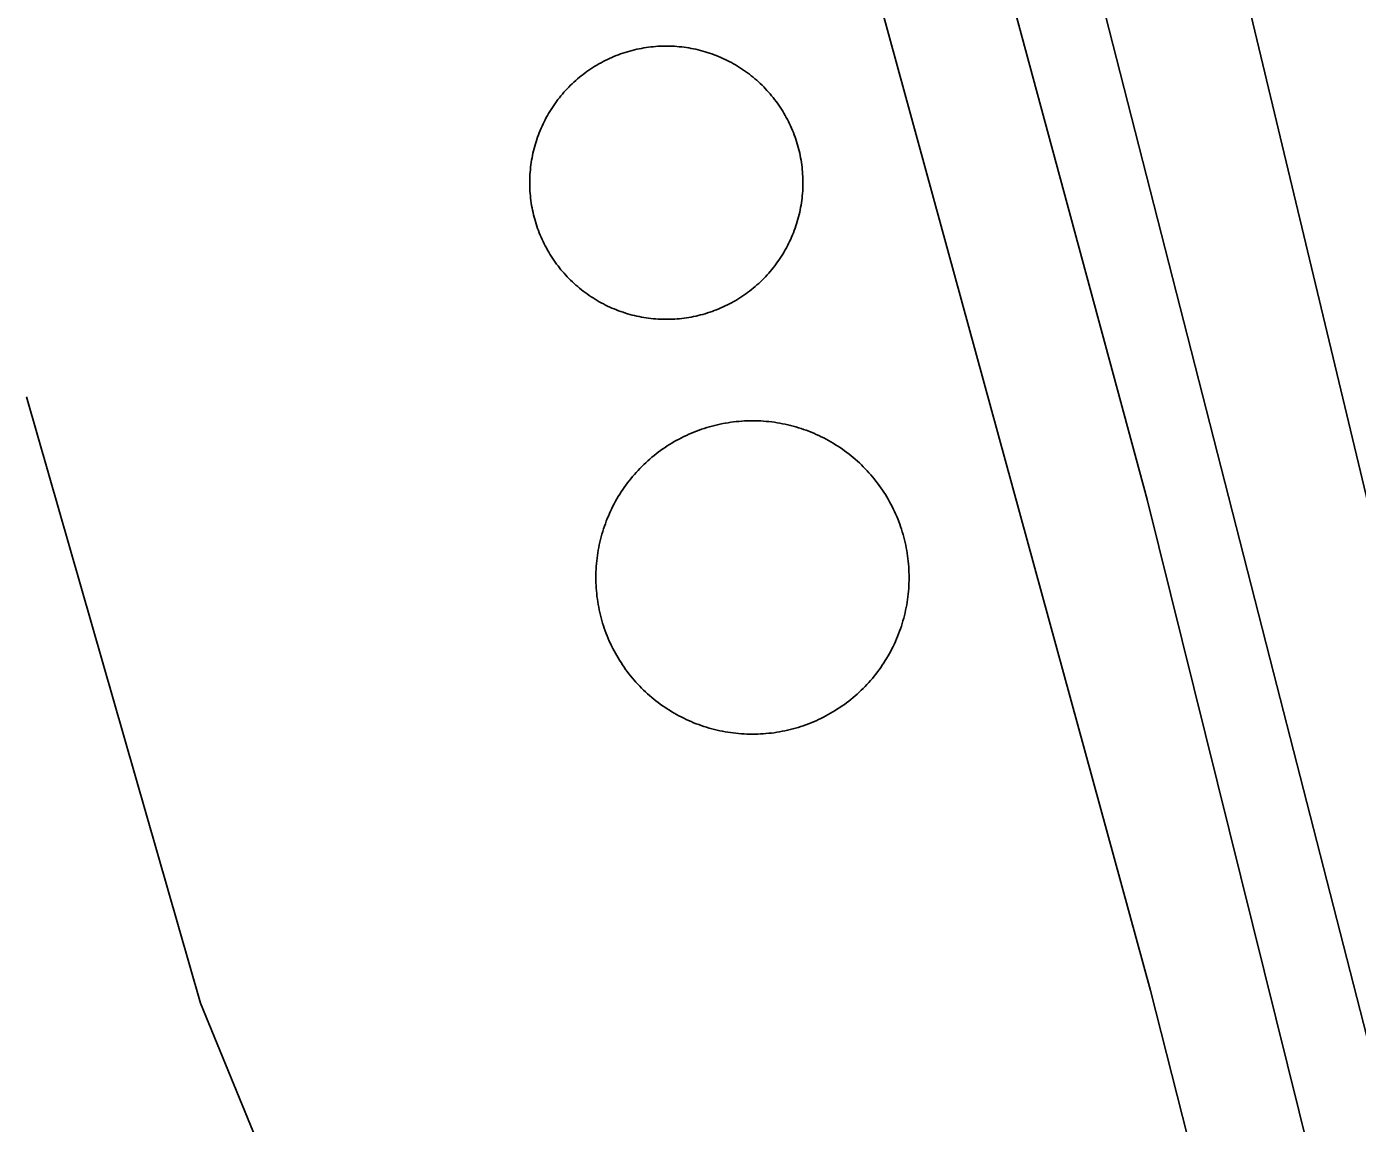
# Model space of a CAD drawing. Extents: x 3651524 to 3689615, y 505651 to 531377.
# Drawn here: x 3674976.3 to 3675146.8, y 514138 to 514278.5 of the extents above; entities that cross this region are included whole.
import ezdxf

# ---------------------------------------------------------------- set-up
doc = ezdxf.new("R2010")
doc.units = 0
for name, color, linetype in [('V-DOMW-TANK', 7, 'Continuous'), ('V-RAIL-TRAK', 7, 'Continuous'), ('V-UTIL-LINE', 7, 'Continuous')]:
    doc.layers.add(name, color=color, linetype=linetype)

msp = doc.modelspace()

# ---------------------------------------------------------------- linework, layer by layer
at = {"layer": 'V-DOMW-TANK'}
for points in [[(3675054.432, 514275.567), (3675054.731, 514275.628), (3675055.03, 514275.691), (3675055.331, 514275.743), (3675055.632, 514275.79), (3675055.935, 514275.833), (3675056.238, 514275.87), (3675056.541, 514275.902), (3675056.846, 514275.927), (3675057.151, 514275.952), (3675057.457, 514275.966), (3675057.762, 514275.978), (3675058.067, 514275.984), (3675058.372, 514275.984), (3675058.677, 514275.978), (3675058.982, 514275.968), (3675059.287, 514275.952), (3675059.593, 514275.931), (3675059.896, 514275.904), (3675060.201, 514275.874), (3675060.504, 514275.837), (3675060.805, 514275.794), (3675061.108, 514275.747), (3675061.407, 514275.694), (3675061.708, 514275.634), (3675062.007, 514275.573), (3675062.304, 514275.503), (3675062.601, 514275.429), (3675062.896, 514275.352), (3675063.189, 514275.268), (3675063.482, 514275.177), (3675063.773, 514275.083), (3675064.061, 514274.985), (3675064.348, 514274.88), (3675064.633, 514274.77), (3675064.917, 514274.657), (3675065.198, 514274.536), (3675065.476, 514274.414), (3675065.753, 514274.285), (3675066.027, 514274.151), (3675066.3, 514274.012), (3675066.57, 514273.869), (3675066.836, 514273.723), (3675067.103, 514273.568), (3675067.365, 514273.412), (3675067.623, 514273.25), (3675067.879, 514273.084), (3675068.133, 514272.912), (3675068.383, 514272.736), (3675068.63, 514272.56), (3675068.874, 514272.376), (3675069.116, 514272.187), (3675069.351, 514271.995), (3675069.587, 514271.798), (3675069.816, 514271.6), (3675070.044, 514271.397), (3675070.267, 514271.188), (3675070.488, 514270.975), (3675070.703, 514270.758), (3675070.914, 514270.539), (3675071.123, 514270.315), (3675071.33, 514270.088), (3675071.53, 514269.859), (3675071.725, 514269.625), (3675071.917, 514269.388), (3675072.106, 514269.146), (3675072.29, 514268.902), (3675072.47, 514268.657), (3675072.647, 514268.407), (3675072.817, 514268.153), (3675072.982, 514267.897), (3675073.144, 514267.637), (3675073.3, 514267.377), (3675073.456, 514267.112), (3675073.603, 514266.844), (3675073.746, 514266.576), (3675073.886, 514266.303), (3675074.021, 514266.029), (3675074.15, 514265.753), (3675074.275, 514265.474), (3675074.393, 514265.191), (3675074.508, 514264.909), (3675074.617, 514264.624), (3675074.721, 514264.337), (3675074.824, 514264.049), (3675074.916, 514263.758), (3675075.006, 514263.467), (3675075.092, 514263.172), (3675075.17, 514262.877), (3675075.243, 514262.58), (3675075.313, 514262.283), (3675075.377, 514261.984), (3675075.434, 514261.685), (3675075.487, 514261.384), (3675075.536, 514261.083), (3675075.579, 514260.778), (3675075.616, 514260.477), (3675075.649, 514260.174), (3675075.676, 514259.869), (3675075.696, 514259.566), (3675075.712, 514259.26)], [(3675042.07, 514251.777), (3675041.955, 514252.06), (3675041.845, 514252.344), (3675041.74, 514252.631), (3675041.642, 514252.92), (3675041.548, 514253.211), (3675041.458, 514253.501), (3675041.374, 514253.796), (3675041.294, 514254.091), (3675041.22, 514254.388), (3675041.15, 514254.685), (3675041.087, 514254.984), (3675041.027, 514255.283), (3675040.974, 514255.584), (3675040.927, 514255.885), (3675040.884, 514256.188), (3675040.847, 514256.491), (3675040.814, 514256.795), (3675040.788, 514257.1), (3675040.765, 514257.405), (3675040.751, 514257.71), (3675040.739, 514258.015), (3675040.735, 514258.32), (3675040.733, 514258.625), (3675040.739, 514258.929), (3675040.749, 514259.236), (3675040.765, 514259.541), (3675040.786, 514259.846), (3675040.812, 514260.149), (3675040.843, 514260.454), (3675040.882, 514260.757), (3675040.923, 514261.059), (3675040.97, 514261.362), (3675041.023, 514261.663), (3675041.083, 514261.962), (3675041.144, 514262.261), (3675041.216, 514262.558), (3675041.288, 514262.855), (3675041.365, 514263.15), (3675041.449, 514263.442), (3675041.539, 514263.735), (3675041.634, 514264.026), (3675041.732, 514264.315), (3675041.836, 514264.602), (3675041.947, 514264.886), (3675042.06, 514265.171), (3675042.178, 514265.451), (3675042.303, 514265.728), (3675042.432, 514266.009), (3675042.566, 514266.283), (3675042.707, 514266.555), (3675042.848, 514266.824), (3675042.996, 514267.092), (3675043.147, 514267.356), (3675043.305, 514267.618), (3675043.467, 514267.878), (3675043.633, 514268.134), (3675043.803, 514268.386), (3675043.979, 514268.636), (3675044.157, 514268.884), (3675044.341, 514269.128), (3675044.53, 514269.369), (3675044.722, 514269.605), (3675044.917, 514269.84), (3675045.117, 514270.072), (3675045.322, 514270.299), (3675045.529, 514270.522), (3675045.742, 514270.741), (3675045.955, 514270.959), (3675046.178, 514271.169), (3675046.401, 514271.378), (3675046.627, 514271.583), (3675046.858, 514271.782), (3675047.092, 514271.981), (3675047.329, 514272.173), (3675047.569, 514272.361), (3675047.812, 514272.544), (3675048.06, 514272.724), (3675048.31, 514272.9), (3675048.562, 514273.07), (3675048.82, 514273.238), (3675049.078, 514273.4), (3675049.34, 514273.557), (3675049.604, 514273.709), (3675049.871, 514273.859), (3675050.141, 514274.002), (3675050.413, 514274.141), (3675050.688, 514274.274), (3675050.964, 514274.403), (3675051.243, 514274.528), (3675051.523, 514274.647), (3675051.806, 514274.762), (3675052.091, 514274.872), (3675052.38, 514274.977), (3675052.668, 514275.075), (3675052.957, 514275.171), (3675053.25, 514275.259), (3675053.543, 514275.345), (3675053.838, 514275.423), (3675054.135, 514275.497), (3675054.432, 514275.567)], [(3675075.712, 514259.26), (3675075.725, 514258.955), (3675075.729, 514258.648), (3675075.729, 514258.343), (3675075.725, 514258.038), (3675075.714, 514257.733), (3675075.698, 514257.427), (3675075.678, 514257.122), (3675075.651, 514256.819), (3675075.618, 514256.516), (3675075.581, 514256.213), (3675075.54, 514255.91), (3675075.491, 514255.609), (3675075.44, 514255.308), (3675075.381, 514255.007), (3675075.317, 514254.708), (3675075.25, 514254.411), (3675075.176, 514254.114), (3675075.096, 514253.819), (3675075.012, 514253.526), (3675074.924, 514253.233), (3675074.83, 514252.942), (3675074.731, 514252.654), (3675074.627, 514252.367), (3675074.516, 514252.082), (3675074.404, 514251.8), (3675074.283, 514251.517), (3675074.16, 514251.238), (3675074.031, 514250.962), (3675073.9, 514250.687), (3675073.759, 514250.415), (3675073.615, 514250.145), (3675073.468, 514249.878), (3675073.314, 514249.612), (3675073.159, 514249.35), (3675072.997, 514249.092), (3675072.831, 514248.836), (3675072.659, 514248.584), (3675072.485, 514248.332), (3675072.305, 514248.084), (3675072.122, 514247.841), (3675071.934, 514247.597), (3675071.741, 514247.361), (3675071.545, 514247.128), (3675071.346, 514246.899), (3675071.141, 514246.671), (3675070.932, 514246.448), (3675070.721, 514246.225), (3675070.504, 514246.012), (3675070.285, 514245.799), (3675070.062, 514245.59), (3675069.837, 514245.385), (3675069.605, 514245.184), (3675069.372, 514244.99), (3675069.134, 514244.797), (3675068.895, 514244.609), (3675068.651, 514244.425), (3675068.403, 514244.244), (3675068.153, 514244.07), (3675067.899, 514243.898), (3675067.643, 514243.732), (3675067.385, 514243.571), (3675067.123, 514243.413), (3675066.859, 514243.259), (3675066.591, 514243.112), (3675066.322, 514242.969), (3675066.05, 514242.829), (3675065.776, 514242.694), (3675065.499, 514242.565), (3675065.218, 514242.438), (3675064.94, 514242.321), (3675064.657, 514242.207), (3675064.371, 514242.098), (3675064.084, 514241.994), (3675063.795, 514241.893), (3675063.506, 514241.799), (3675063.213, 514241.709), (3675062.921, 514241.625), (3675062.628, 514241.543), (3675062.329, 514241.471), (3675062.032, 514241.402), (3675061.733, 514241.338), (3675061.432, 514241.281), (3675061.133, 514241.228), (3675060.83, 514241.179), (3675060.529, 514241.136), (3675060.225, 514241.099), (3675059.92, 514241.066), (3675059.617, 514241.039), (3675059.312, 514241.019), (3675059.007, 514241.002), (3675058.702, 514240.992), (3675058.397, 514240.986), (3675058.091, 514240.986), (3675057.786, 514240.99), (3675057.481, 514241), (3675057.176, 514241.017), (3675056.869, 514241.039), (3675056.568, 514241.064), (3675056.263, 514241.099), (3675055.959, 514241.134)], [(3675055.959, 514241.134), (3675055.658, 514241.174), (3675055.355, 514241.224), (3675055.054, 514241.275), (3675054.755, 514241.334), (3675054.456, 514241.398), (3675054.159, 514241.465), (3675053.862, 514241.539), (3675053.567, 514241.619), (3675053.275, 514241.703), (3675052.982, 514241.791), (3675052.691, 514241.885), (3675052.402, 514241.985), (3675052.115, 514242.09), (3675051.833, 514242.198), (3675051.546, 514242.313), (3675051.265, 514242.432), (3675050.987, 514242.555), (3675050.71, 514242.684), (3675050.434, 514242.819), (3675050.164, 514242.956), (3675049.891, 514243.1), (3675049.623, 514243.247), (3675049.361, 514243.401), (3675049.099, 514243.558), (3675048.841, 514243.72), (3675048.585, 514243.886), (3675048.331, 514244.056), (3675048.081, 514244.23), (3675047.833, 514244.41), (3675047.589, 514244.595), (3675047.348, 514244.781), (3675047.11, 514244.976), (3675046.877, 514245.17), (3675046.645, 514245.371), (3675046.42, 514245.574), (3675046.197, 514245.782), (3675045.975, 514245.995), (3675045.76, 514246.211), (3675045.547, 514246.43), (3675045.339, 514246.653), (3675045.134, 514246.88), (3675044.933, 514247.11), (3675044.736, 514247.345), (3675044.544, 514247.581), (3675044.358, 514247.822), (3675044.173, 514248.066), (3675043.993, 514248.316), (3675043.817, 514248.564), (3675043.647, 514248.816), (3675043.479, 514249.072), (3675043.317, 514249.332), (3675043.161, 514249.592), (3675043.008, 514249.858), (3675042.86, 514250.124), (3675042.715, 514250.395), (3675042.578, 514250.665), (3675042.443, 514250.937), (3675042.314, 514251.216), (3675042.189, 514251.496), (3675042.07, 514251.777)], [(3675049.508, 514211.433), (3675049.572, 514211.777), (3675049.641, 514212.122), (3675049.719, 514212.464), (3675049.801, 514212.804), (3675049.889, 514213.144), (3675049.983, 514213.479), (3675050.082, 514213.815), (3675050.188, 514214.149), (3675050.299, 514214.483), (3675050.418, 514214.813), (3675050.54, 514215.14), (3675050.669, 514215.466), (3675050.803, 514215.79), (3675050.942, 514216.111), (3675051.087, 514216.429), (3675051.239, 514216.744), (3675051.396, 514217.057), (3675051.558, 514217.369), (3675051.724, 514217.676), (3675051.898, 514217.981), (3675052.076, 514218.282), (3675052.259, 514218.581), (3675052.447, 514218.876), (3675052.642, 514219.169), (3675052.84, 514219.455), (3675053.043, 514219.742), (3675053.252, 514220.023), (3675053.465, 514220.301), (3675053.684, 514220.574), (3675053.907, 514220.844), (3675054.135, 514221.11), (3675054.364, 514221.372), (3675054.606, 514221.63), (3675054.845, 514221.884), (3675055.091, 514222.134), (3675055.341, 514222.378), (3675055.595, 514222.62), (3675055.853, 514222.855), (3675056.115, 514223.089), (3675056.381, 514223.314), (3675056.654, 514223.537), (3675056.926, 514223.754), (3675057.205, 514223.967), (3675057.487, 514224.176), (3675057.772, 514224.379), (3675058.061, 514224.575), (3675058.354, 514224.77), (3675058.648, 514224.958), (3675058.947, 514225.141), (3675059.249, 514225.317), (3675059.556, 514225.491), (3675059.863, 514225.657), (3675060.172, 514225.819), (3675060.488, 514225.974), (3675060.803, 514226.124), (3675061.122, 514226.269), (3675061.444, 514226.408), (3675061.768, 514226.542), (3675062.093, 514226.671), (3675062.421, 514226.791)], [(3675062.421, 514226.791), (3675062.751, 514226.908), (3675063.082, 514227.019), (3675063.418, 514227.125), (3675063.754, 514227.224), (3675064.09, 514227.316), (3675064.43, 514227.404), (3675064.77, 514227.486), (3675065.112, 514227.561), (3675065.456, 514227.631), (3675065.8, 514227.693), (3675066.146, 514227.75), (3675066.492, 514227.803), (3675066.838, 514227.848), (3675067.187, 514227.889), (3675067.537, 514227.92), (3675067.885, 514227.949), (3675068.235, 514227.967), (3675068.585, 514227.983), (3675068.936, 514227.992), (3675069.286, 514227.994), (3675069.636, 514227.989), (3675069.984, 514227.981), (3675070.334, 514227.965), (3675070.685, 514227.942), (3675071.033, 514227.916), (3675071.383, 514227.881), (3675071.731, 514227.842), (3675072.077, 514227.795), (3675072.423, 514227.744), (3675072.769, 514227.684), (3675073.113, 514227.621), (3675073.456, 514227.549), (3675073.798, 514227.473), (3675074.14, 514227.391), (3675074.477, 514227.303), (3675074.815, 514227.209), (3675075.149, 514227.109), (3675075.485, 514227.004), (3675075.817, 514226.892), (3675076.147, 514226.775), (3675076.474, 514226.652), (3675076.8, 514226.523), (3675077.123, 514226.388), (3675077.445, 514226.249), (3675077.762, 514226.103), (3675078.08, 514225.952), (3675078.393, 514225.794), (3675078.702, 514225.632), (3675079.01, 514225.464), (3675079.315, 514225.294), (3675079.616, 514225.112), (3675079.915, 514224.93), (3675080.21, 514224.741), (3675080.503, 514224.549), (3675080.791, 514224.35), (3675081.076, 514224.145), (3675081.357, 514223.936), (3675081.635, 514223.723), (3675081.908, 514223.502), (3675082.178, 514223.281), (3675082.444, 514223.054), (3675082.706, 514222.822), (3675082.962, 514222.585), (3675083.218, 514222.343), (3675083.468, 514222.097), (3675083.714, 514221.848), (3675083.954, 514221.594), (3675084.191, 514221.333), (3675084.423, 514221.071), (3675084.65, 514220.805), (3675084.873, 514220.535), (3675085.09, 514220.26), (3675085.303, 514219.982), (3675085.51, 514219.699), (3675085.713, 514219.414), (3675085.911, 514219.126), (3675086.104, 514218.833), (3675086.292, 514218.538), (3675086.475, 514218.239), (3675086.653, 514217.936), (3675086.825, 514217.631), (3675086.991, 514217.323), (3675087.153, 514217.012), (3675087.308, 514216.699), (3675087.46, 514216.383), (3675087.605, 514216.064), (3675087.744, 514215.742), (3675087.878, 514215.419), (3675088.004, 514215.095), (3675088.127, 514214.763), (3675088.244, 514214.434), (3675088.355, 514214.102), (3675088.459, 514213.768), (3675088.56, 514213.432), (3675088.652, 514213.094), (3675088.74, 514212.754), (3675088.822, 514212.414), (3675088.899, 514212.072), (3675088.967, 514211.728), (3675089.031, 514211.384)], [(3675069.245, 514187.853), (3675068.897, 514187.857), (3675068.546, 514187.869), (3675068.196, 514187.881), (3675067.846, 514187.904), (3675067.498, 514187.933), (3675067.15, 514187.965), (3675066.8, 514188.006), (3675066.453, 514188.051), (3675066.107, 514188.105), (3675065.763, 514188.162), (3675065.417, 514188.228), (3675065.075, 514188.297), (3675064.733, 514188.373), (3675064.393, 514188.455), (3675064.053, 514188.545), (3675063.715, 514188.637), (3675063.381, 514188.737), (3675063.048, 514188.844), (3675062.714, 514188.955), (3675062.384, 514189.073), (3675062.056, 514189.196), (3675061.733, 514189.325), (3675061.407, 514189.458), (3675061.086, 514189.6), (3675060.768, 514189.745), (3675060.453, 514189.895), (3675060.139, 514190.052), (3675059.828, 514190.214), (3675059.521, 514190.382), (3675059.216, 514190.556), (3675058.915, 514190.734), (3675058.616, 514190.917), (3675058.321, 514191.105), (3675058.03, 514191.3), (3675057.741, 514191.498), (3675057.457, 514191.701), (3675057.174, 514191.91), (3675056.897, 514192.125), (3675056.623, 514192.34), (3675056.353, 514192.565), (3675056.086, 514192.793), (3675055.824, 514193.028), (3675055.566, 514193.264), (3675055.312, 514193.505), (3675055.062, 514193.749), (3675054.819, 514194.001), (3675054.577, 514194.255), (3675054.342, 514194.513), (3675054.11, 514194.775), (3675053.883, 514195.043), (3675053.66, 514195.314), (3675053.442, 514195.588), (3675053.229, 514195.865), (3675053.021, 514196.147), (3675052.818, 514196.432), (3675052.619, 514196.723), (3675052.429, 514197.013), (3675052.238, 514197.31), (3675052.056, 514197.609), (3675051.878, 514197.91), (3675051.706, 514198.218), (3675051.54, 514198.523), (3675051.378, 514198.834), (3675051.222, 514199.147), (3675051.071, 514199.465), (3675050.928, 514199.784), (3675050.788, 514200.106), (3675050.653, 514200.43), (3675050.526, 514200.755), (3675050.403, 514201.083), (3675050.286, 514201.415), (3675050.176, 514201.746), (3675050.069, 514202.08), (3675049.971, 514202.416), (3675049.879, 514202.754), (3675049.791, 514203.094), (3675049.709, 514203.436), (3675049.635, 514203.776), (3675049.566, 514204.122), (3675049.502, 514204.464), (3675049.447, 514204.81), (3675049.392, 514205.156), (3675049.346, 514205.502), (3675049.308, 514205.849), (3675049.275, 514206.201), (3675049.248, 514206.549), (3675049.226, 514206.899), (3675049.211, 514207.249), (3675049.203, 514207.6), (3675049.199, 514207.95), (3675049.203, 514208.3), (3675049.213, 514208.65), (3675049.228, 514209), (3675049.25, 514209.349), (3675049.279, 514209.699), (3675049.312, 514210.047), (3675049.353, 514210.395), (3675049.398, 514210.739), (3675049.451, 514211.089), (3675049.508, 514211.433)], [(3675089.031, 514211.384), (3675089.088, 514211.04), (3675089.139, 514210.692), (3675089.184, 514210.344), (3675089.223, 514209.994), (3675089.254, 514209.648), (3675089.287, 514209.297), (3675089.305, 514208.949), (3675089.319, 514208.599), (3675089.33, 514208.249), (3675089.332, 514207.899), (3675089.328, 514207.548), (3675089.319, 514207.198), (3675089.303, 514206.848), (3675089.28, 514206.498), (3675089.254, 514206.15), (3675089.219, 514205.801), (3675089.18, 514205.453), (3675089.133, 514205.103), (3675089.082, 514204.759), (3675089.022, 514204.413), (3675088.959, 514204.069), (3675088.889, 514203.727), (3675088.813, 514203.385), (3675088.732, 514203.043), (3675088.643, 514202.705), (3675088.549, 514202.367), (3675088.449, 514202.031), (3675088.342, 514201.697), (3675088.232, 514201.365), (3675088.115, 514201.036), (3675087.992, 514200.708), (3675087.863, 514200.382), (3675087.728, 514200.059), (3675087.589, 514199.735), (3675087.443, 514199.418), (3675087.292, 514199.102), (3675087.136, 514198.789), (3675086.974, 514198.48), (3675086.806, 514198.171), (3675086.632, 514197.867), (3675086.456, 514197.564), (3675086.272, 514197.267), (3675086.083, 514196.97), (3675085.891, 514196.68), (3675085.692, 514196.391), (3675085.488, 514196.106), (3675085.279, 514195.826), (3675085.066, 514195.547), (3675084.846, 514195.273), (3675084.625, 514195.002), (3675084.396, 514194.738), (3675084.164, 514194.476), (3675083.927, 514194.218), (3675083.685, 514193.964), (3675083.442, 514193.714), (3675083.19, 514193.468), (3675082.936, 514193.229), (3675082.678, 514192.991), (3675082.416, 514192.76), (3675082.149, 514192.532), (3675081.879, 514192.309), (3675081.604, 514192.092), (3675081.326, 514191.879), (3675081.043, 514191.672), (3675080.759, 514191.47), (3675080.47, 514191.271), (3675080.177, 514191.078), (3675079.882, 514190.89), (3675079.583, 514190.708), (3675079.282, 514190.529), (3675078.977, 514190.357), (3675078.668, 514190.192), (3675078.358, 514190.03), (3675078.045, 514189.874), (3675077.728, 514189.723), (3675077.41, 514189.579), (3675077.091, 514189.44), (3675076.765, 514189.305), (3675076.439, 514189.178), (3675076.11, 514189.055), (3675075.78, 514188.938), (3675075.45, 514188.828), (3675075.114, 514188.723), (3675074.779, 514188.625), (3675074.441, 514188.531), (3675074.101, 514188.443), (3675073.761, 514188.363), (3675073.419, 514188.287), (3675073.075, 514188.217), (3675072.731, 514188.154), (3675072.386, 514188.096), (3675072.038, 514188.045), (3675071.69, 514188), (3675071.344, 514187.961), (3675070.996, 514187.926), (3675070.646, 514187.9), (3675070.297, 514187.879), (3675069.947, 514187.865), (3675069.597, 514187.857), (3675069.245, 514187.853)]]:
    msp.add_lwpolyline(points, dxfattribs=at)
at = {"layer": 'V-RAIL-TRAK'}
for points in [[(3675164.311, 513904.031), (3675165.028, 513912.88), (3675165.513, 513921.748), (3675165.771, 513930.626), (3675165.8, 513939.506), (3675165.599, 513948.386), (3675165.169, 513957.26), (3675164.51, 513966.12), (3675163.623, 513974.957), (3675162.507, 513983.772), (3675161.165, 513992.551), (3675159.596, 514001.296), (3675157.802, 514009.994), (3675145.082, 514058.28), (3675132.569, 514106.617), (3675120.26, 514155.005), (3675070.041, 514338.393), (3675050.272, 514426.578), (3675026.64, 514520.585)], [(3675182.733, 513938.836), (3675183.71, 513945.867), (3675184.467, 513952.927), (3675185.004, 513960.007), (3675185.317, 513967.099), (3675185.409, 513974.197), (3675185.278, 513981.296), (3675184.924, 513988.388), (3675184.349, 513995.464), (3675183.552, 514002.519), (3675182.534, 514009.544), (3675163.793, 514087.544), (3675136.03, 514195.764), (3675108.747, 514302.475)]]:
    msp.add_lwpolyline(points, dxfattribs=at)
at = {"layer": 'V-UTIL-LINE'}
for points in [[(3675177.398, 514095.392), (3675118.624, 514340.421), (3675045.934, 514615.42)], [(3675170.781, 514012.712), (3675119.851, 514217.917), (3675034.722, 514532.425)], [(3675145.906, 514112.941), (3675031.279, 514073.593), (3674998.554, 514153.393), (3674976.276, 514231.055)]]:
    msp.add_lwpolyline(points, dxfattribs=at)

doc.saveas('drawing.dxf')
